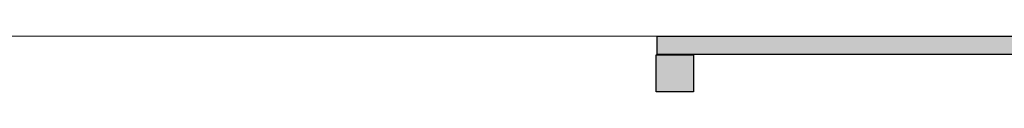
# Model space of a CAD drawing. Header units: millimetres. Extents: x 31882 to 271790, y -35693 to 24917.
# Tile 391 of 524: x 146664 to 150690, y 22543 to 22772. Entities that reach past the tile are written whole.
import ezdxf

# ---------------------------------------------------------------- set-up
doc = ezdxf.new("R2010")
doc.units = ezdxf.units.MM
doc.header["$MEASUREMENT"] = 0
doc.layers.add('0-MSC-MCP', color=3, linetype='Continuous')
for name, color, linetype, lineweight in [('00 Structural', 2, 'Continuous', 25), ('02_Elevation 00', 8, 'Continuous', 9), ('08_Hatch', 140, 'Continuous', 9)]:
    doc.layers.add(name, color=color, linetype=linetype, lineweight=lineweight)
doc.layers.add('03 Partition', color=7, linetype='Continuous', lineweight=25, true_color=0x2776bb)

# ---------------------------------------------------------------- blocks, each defined once
blk = doc.blocks.new('steel cols')
at = {"layer": '00 Structural', "ltscale": 0.25}
h = blk.add_hatch(color=10, dxfattribs=at)
h.dxf.hatch_style = 1
h.paths.add_polyline_path([(1723381.98, -77443.61), (1723381.98, -77449.61), (1723387.98, -77449.61), (1723387.98, -77443.61)])
blk.add_lwpolyline([(1723381.98, -77443.61), (1723387.98, -77443.61), (1723387.98, -77449.61), (1723381.98, -77449.61)], close=True, dxfattribs=at)
blk = doc.blocks.new('tsf H external wall')
at = {"layer": '0-MSC-MCP', "ltscale": 0.25}
h = blk.add_hatch(color=141, dxfattribs=at)
h.dxf.hatch_style = 1
h.paths.add_polyline_path([(1716442.64, -78125.1), (1716442.64, -78685.26), (1716439.64, -78685.26), (1716439.64, -78125.1)])
at = {"layer": '03 Partition', "ltscale": 0.25}
blk.add_lwpolyline([(1716442.64, -78125.1), (1716442.64, -78685.26), (1716439.64, -78685.26), (1716439.64, -78125.1)], close=True, dxfattribs=at)

msp = doc.modelspace()

# ---------------------------------------------------------------- linework, layer by layer
at = {"layer": '02_Elevation 00', "ltscale": 0.25}
msp.add_line((146267, 22772.1), (149270.1, 22772.1), dxfattribs=at)

# ---------------------------------------------------------------- block references
at = {"layer": '00 Structural', "xscale": 25.4, "yscale": 25.4, "zscale": 25.4}
msp.add_blockref('steel cols', (-43624635.7, 1989763.6), dxfattribs=at)
at = {"layer": '08_Hatch', "ltscale": 0.25, "xscale": 25.4, "yscale": 25.4, "zscale": 25.4, "rotation": 90}
msp.add_blockref('tsf H external wall', (-1835107.6, -43574870.8), dxfattribs=at)

doc.saveas('drawing.dxf')
